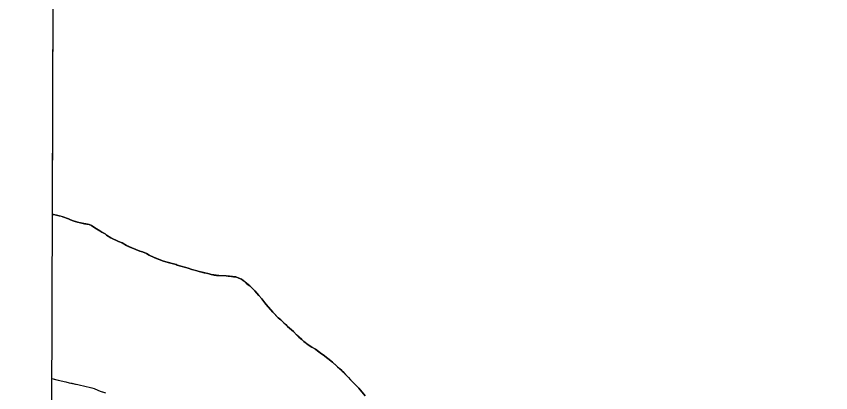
# Model space of a CAD drawing. Extents: x 3172231 to 3210228, y 940198 to 965780.
# Drawn here: x 3176487 to 3177107, y 955068 to 955355 of the extents above; entities that cross this region are included whole.
import ezdxf

# ---------------------------------------------------------------- set-up
doc = ezdxf.new("R2010")
doc.units = 0
for name, color, linetype in [('V-GRID-FRAM', 7, 'Continuous'), ('V-SITE-VEGE', 7, 'Continuous'), ('V-TOPO-SHOR', 7, 'Continuous')]:
    doc.layers.add(name, color=color, linetype=linetype)

msp = doc.modelspace()

# ---------------------------------------------------------------- linework, layer by layer
at = {"layer": 'V-GRID-FRAM'}
msp.add_lwpolyline([(3176539.592, 963919.479), (3207827.662, 963842.116), (3207790.623, 945652.442), (3176486.679, 945729.845), (3176539.592, 963919.479)], dxfattribs=at)
at = {"layer": 'V-SITE-VEGE'}
for p, q in [((3176514.239, 955203.988), (3176516.979, 956146.003)), ((3176515.134, 955203.872), (3176514.239, 955203.988)), ((3176517.26, 955203.319), (3176515.134, 955203.872)), ((3176519.39, 955202.942), (3176517.26, 955203.319)), ((3176522.227, 955202.207), (3176519.39, 955202.942)), ((3176526.478, 955200.567), (3176522.227, 955202.207)), ((3176527.363, 955200.026), (3176526.478, 955200.567)), ((3176529.132, 955199.299), (3176527.363, 955200.026)), ((3176533.208, 955198.017), (3176529.132, 955199.299)), ((3176535.514, 955197.462), (3176533.208, 955198.017)), ((3176542.082, 955196.333), (3176535.514, 955197.462)), ((3176544.028, 955195.428), (3176542.082, 955196.333)), ((3176546.502, 955193.804), (3176544.028, 955195.428)), ((3176550.391, 955191.457), (3176546.502, 955193.804)), ((3176551.804, 955190.38), (3176550.391, 955191.457)), ((3176554.28, 955189.11), (3176551.804, 955190.38)), ((3176555.515, 955188.211), (3176554.28, 955189.11)), ((3176558.695, 955186.227), (3176555.515, 955188.211)), ((3176564.536, 955183.331), (3176558.695, 955186.227)), ((3176567.369, 955182.235), (3176564.536, 955183.331)), ((3176570.727, 955180.248), (3176567.369, 955182.235)), ((3176574.623, 955178.436), (3176570.727, 955180.248)), ((3176580.822, 955176.066), (3176574.623, 955178.436)), ((3176582.772, 955175.518), (3176580.822, 955176.066)), ((3176585.782, 955174.244), (3176582.772, 955175.518)), ((3176587.904, 955172.982), (3176585.782, 955174.244)), ((3176591.619, 955171.168), (3176587.904, 955172.982)), ((3176598.881, 955168.436), (3176591.619, 955171.168)), ((3176605.443, 955166.596), (3176598.881, 955168.436)), ((3176608.458, 955165.857), (3176605.443, 955166.596)), ((3176609.34, 955165.319), (3176608.458, 955165.857)), ((3176617.674, 955162.929), (3176609.34, 955165.319)), ((3176620.508, 955162.013), (3176617.674, 955162.929)), ((3176626.007, 955160.541), (3176620.508, 955162.013)), ((3176633.632, 955158.691), (3176626.007, 955160.541)), ((3176635.049, 955158.146), (3176633.632, 955158.691)), ((3176640.906, 955157.38), (3176635.049, 955158.146)), ((3176646.593, 955157.149), (3176640.906, 955157.38)), ((3176653.874, 955156.373), (3176646.593, 955157.149)), ((3176656.176, 955155.461), (3176653.874, 955156.373)), ((3176658.124, 955154.554), (3176656.176, 955155.461)), ((3176659.537, 955153.653), (3176658.124, 955154.554)), ((3176664.477, 955149.518), (3176659.537, 955153.653)), ((3176668.349, 955145.75), (3176664.477, 955149.518)), ((3176671.339, 955142.168), (3176668.349, 955145.75)), ((3176673.627, 955139.657), (3176671.339, 955142.168)), ((3176676.965, 955135.36), (3176673.627, 955139.657)), ((3176682.067, 955129.626), (3176676.965, 955135.36)), ((3176686.294, 955125.321), (3176682.067, 955129.626)), ((3176688.233, 955123.703), (3176686.294, 955125.321)), ((3176693.339, 955118.679), (3176688.233, 955123.703)), ((3176697.748, 955114.727), (3176693.339, 955118.679)), ((3176700.214, 955112.216), (3176697.748, 955114.727)), ((3176704.093, 955108.802), (3176700.214, 955112.216)), ((3176705.678, 955107.188), (3176704.093, 955108.802)), ((3176709.033, 955104.667), (3176705.678, 955107.188)), ((3176711.857, 955102.865), (3176709.033, 955104.667)), ((3176714.511, 955101.419), (3176711.857, 955102.865)), ((3176719.279, 955097.818), (3176714.511, 955101.419)), ((3176720.516, 955097.098), (3176719.279, 955097.818)), ((3176727.573, 955091.343), (3176720.516, 955097.098)), ((3176733.038, 955086.315), (3176727.573, 955091.343)), ((3176734.625, 955085.057), (3176733.038, 955086.315)), ((3176734.977, 955084.521), (3176734.625, 955085.057)), ((3176735.858, 955083.802), (3176734.977, 955084.521)), ((3176743.603, 955075.731), (3176735.858, 955083.802)), ((3176510.26, 953836.074), (3176513.875, 955078.981)), ((3176513.875, 955078.981), (3176518.6, 955077.756)), ((3176518.6, 955077.756), (3176524.453, 955076.458)), ((3176524.453, 955076.458), (3176526.935, 955075.725)), ((3176526.935, 955075.725), (3176533.677, 955074.416)), ((3176745.19, 955074.293), (3176743.603, 955075.731)), ((3176533.677, 955074.416), (3176535.627, 955073.865)), ((3176535.627, 955073.865), (3176537.757, 955073.49)), ((3176537.757, 955073.49), (3176544.14, 955071.831)), ((3176544.14, 955071.831), (3176545.914, 955071.283)), ((3176545.914, 955071.283), (3176550.518, 955069.462)), ((3176550.518, 955069.462), (3176554.593, 955068.18)), ((3176747.654, 955071.604), (3176745.19, 955074.293)), ((3176752.577, 955065.694), (3176747.654, 955071.604))]:
    msp.add_line(p, q, dxfattribs=at)
at = {"layer": 'V-TOPO-SHOR'}
for points in [[(3176514.239, 955203.988), (3176515.132, 955203.872), (3176517.26, 955203.319), (3176519.39, 955202.942), (3176520.809, 955202.576), (3176522.227, 955202.205), (3176526.478, 955200.567), (3176527.363, 955200.026), (3176529.132, 955199.299), (3176531.615, 955198.564), (3176533.208, 955198.017), (3176535.514, 955197.462), (3176538.531, 955196.901), (3176542.082, 955196.333), (3176544.028, 955195.428), (3176546.502, 955193.804), (3176550.391, 955191.457), (3176551.804, 955190.38), (3176554.28, 955189.11), (3176555.515, 955188.211)], [(3176555.515, 955188.211), (3176558.695, 955186.227), (3176564.536, 955183.329), (3176567.369, 955182.235), (3176570.727, 955180.248), (3176572.675, 955179.341), (3176574.623, 955178.436), (3176580.822, 955176.066), (3176582.772, 955175.516), (3176585.782, 955174.244), (3176587.904, 955172.98), (3176591.619, 955171.168), (3176593.391, 955170.441), (3176598.881, 955168.436), (3176600.655, 955167.885), (3176603.491, 955167.147), (3176605.443, 955166.596), (3176608.458, 955165.857), (3176609.34, 955165.316), (3176615.724, 955163.479), (3176617.674, 955162.929), (3176620.508, 955162.013), (3176622.814, 955161.458), (3176626.005, 955160.541), (3176629.906, 955159.615), (3176631.504, 955159.244), (3176633.632, 955158.691), (3176635.049, 955158.146), (3176637.533, 955157.768), (3176639.131, 955157.575), (3176640.906, 955157.38), (3176646.593, 955157.149), (3176648.191, 955156.959), (3176650.677, 955156.758), (3176652.277, 955156.563), (3176653.874, 955156.373), (3176656.176, 955155.461), (3176658.124, 955154.554), (3176659.537, 955153.653), (3176661.829, 955151.677), (3176663.418, 955150.417), (3176664.477, 955149.518), (3176668.351, 955145.75), (3176671.339, 955142.168), (3176673.627, 955139.657), (3176675.032, 955137.867), (3176676.965, 955135.36), (3176682.067, 955129.626), (3176683.124, 955128.549), (3176686.294, 955125.321), (3176688.233, 955123.703), (3176690.523, 955121.37), (3176691.932, 955120.113), (3176693.341, 955118.677), (3176697.748, 955114.727), (3176700.214, 955112.216), (3176701.978, 955110.6), (3176704.093, 955108.802), (3176705.678, 955107.188), (3176707.444, 955105.927), (3176709.033, 955104.667), (3176711.859, 955102.865), (3176714.513, 955101.419), (3176716.101, 955100.159), (3176719.279, 955097.818), (3176720.516, 955097.098), (3176727.573, 955091.343), (3176731.274, 955087.933), (3176733.038, 955086.315), (3176734.625, 955085.057), (3176734.977, 955084.521), (3176735.858, 955083.802), (3176736.738, 955082.905), (3176739.73, 955079.677), (3176741.139, 955078.242), (3176743.603, 955075.731), (3176745.19, 955074.293), (3176747.654, 955071.604), (3176752.577, 955065.694)], [(3176513.875, 955078.979), (3176515.585, 955078.496), (3176518.6, 955077.756), (3176524.453, 955076.458), (3176526.935, 955075.725), (3176528.887, 955075.35), (3176531.725, 955074.791), (3176533.677, 955074.416), (3176535.627, 955073.865), (3176537.757, 955073.49), (3176544.14, 955071.831), (3176545.914, 955071.283), (3176548.746, 955070.189), (3176550.518, 955069.462), (3176552.467, 955068.911), (3176554.593, 955068.18)]]:
    msp.add_lwpolyline(points, dxfattribs=at)

doc.saveas('drawing.dxf')
